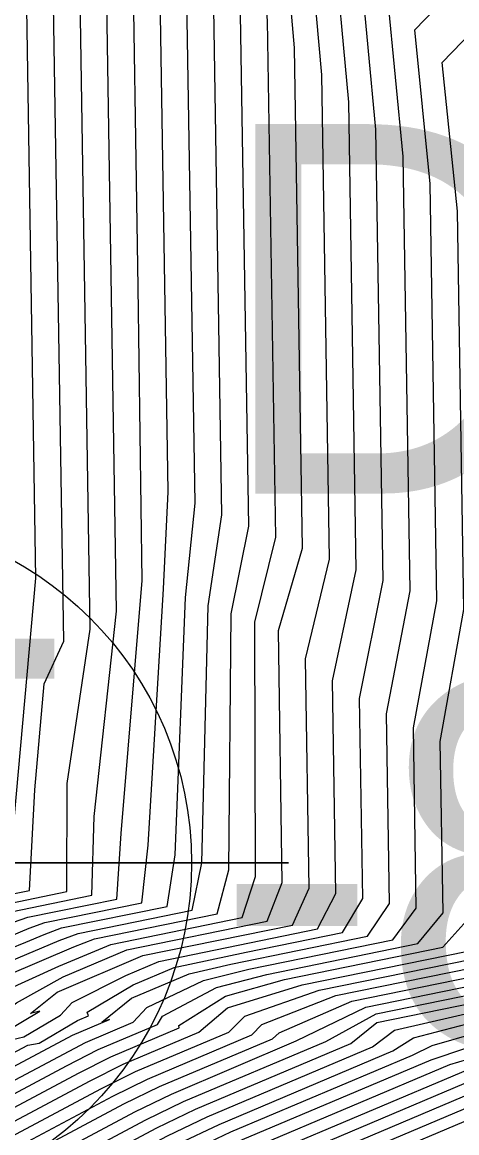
# Model space of a CAD drawing. Extents: x 2356077 to 2359823, y 225951 to 227822.
# Drawn here: x 2357221.57 to 2357224.51, y 226666.48 to 226674 of the extents above; entities that cross this region are included whole.
import ezdxf

# ---------------------------------------------------------------- set-up
doc = ezdxf.new("R2010")
doc.units = 0
for name, color, linetype in [('DTM Contours Major', 7, 'Continuous'), ('DTM Contours Minor', 7, 'Continuous'), ('Exist DTM Breakline', 7, 'Continuous'), ('Exist DTM Regular Point Underwater CELL', 7, 'Continuous'), ('Exist DTM Regular Point Underwater Cogo Elevation', 7, 'Continuous'), ('Exist DTM Regular Point Underwater Cogo Number', 7, 'Continuous')]:
    doc.layers.add(name, color=color, linetype=linetype)

msp = doc.modelspace()

# ---------------------------------------------------------------- linework, layer by layer
at = {"layer": 'DTM Contours Major'}
for points in [[(2357210.6613, 226667.0369), (2357211.4642, 226667.2994), (2357211.6627, 226667.3172), (2357218.8687, 226666.9455), (2357219.5955, 226667.1128), (2357220.8838, 226667.7997), (2357220.8976, 226667.8372), (2357221.0577, 226667.8831), (2357221.3054, 226667.9881), (2357221.3838, 226668.0128), (2357221.874, 226668.1128), (2357221.8752, 226668.845), (2357222.0318, 226669.8887), (2357221.9449, 226675.3108), (2357221.8344, 226676.7982), (2357225.7868, 226680.8894)], [(2357210.9309, 226666.2169), (2357211.7853, 226666.499), (2357212.015, 226666.528), (2357217.5255, 226666.2438), (2357218.1451, 226666.3115), (2357219.2359, 226666.4556), (2357219.8604, 226666.7886), (2357219.9856, 226666.8387), (2357220.3835, 226667.0241), (2357220.7538, 226667.2335), (2357220.9255, 226667.3456), (2357221.1708, 226667.4925), (2357221.4859, 226667.6384), (2357221.8222, 226667.7808), (2357221.9496, 226667.8296), (2357222.7203, 226667.9868), (2357222.7865, 226668.3077), (2357222.8291, 226670.0476), (2357222.922, 226670.6632), (2357222.8625, 226674.3777), (2357222.7546, 226675.7003), (2357227.3502, 226680.4572)], [(2357211.0896, 226665.3628), (2357212.1025, 226665.6972), (2357212.3576, 226665.7393), (2357216.3328, 226665.5343), (2357217.1313, 226665.5803), (2357218.2125, 226665.5854), (2357218.8866, 226665.804), (2357219.3614, 226666.0571), (2357219.6314, 226666.1635), (2357220.3484, 226666.494), (2357221.507, 226667.1118), (2357221.5819, 226667.1301), (2357221.8308, 226667.2766), (2357221.9094, 226667.3627), (2357222.2725, 226667.5454), (2357222.4952, 226667.6397), (2357223.5678, 226667.8611), (2357223.6925, 226668.1007), (2357223.6694, 226669.5393), (2357223.8307, 226670.2903), (2357223.78, 226673.4547), (2357223.6749, 226674.6024), (2357228.9135, 226680.0249)], [(2357211.2428, 226664.5069), (2357212.4167, 226664.8945), (2357212.6948, 226664.951), (2357215.3451, 226664.8143), (2357216.209, 226664.8298), (2357216.9708, 226664.8784), (2357217.8359, 226664.8338), (2357218.542, 226665.1548), (2357219.146, 226665.4769), (2357219.6992, 226665.6825), (2357221.9531, 226666.8842), (2357222.1706, 226666.9944), (2357222.6335, 226667.1904), (2357222.6316, 226667.2063), (2357222.9467, 226667.4048), (2357223.3455, 226667.5172), (2357224.4155, 226667.7354), (2357224.5977, 226667.9395), (2357224.5797, 226669.0632), (2357224.739, 226669.9369), (2357224.6974, 226672.5345), (2357224.5952, 226673.5044), (2357230.4768, 226679.5927)], [(2357211.1272, 226663.6084), (2357211.3889, 226663.6487), (2357212.7283, 226664.0909), (2357213.0292, 226664.1627), (2357214.5402, 226664.0848), (2357215.4327, 226664.0449), (2357216.0605, 226664.1544), (2357217.3698, 226664.0869), (2357218.2028, 226664.5085), (2357218.9542, 226664.9091), (2357219.7931, 226665.2671), (2357222.3342, 226666.622), (2357222.5815, 226666.7423), (2357223.4246, 226667.1021), (2357223.8944, 226667.3306), (2357225.2634, 226667.6097), (2357225.5027, 226667.7966), (2357225.4878, 226668.7212), (2357225.6475, 226669.5731), (2357225.6148, 226671.615), (2357225.5154, 226672.4065), (2357232.0402, 226679.1604)], [(2357211.2096, 226662.7488), (2357211.5247, 226662.7871), (2357213.0373, 226663.2865), (2357213.3625, 226663.3746), (2357214.6539, 226663.3079), (2357215.3938, 226663.3525), (2357215.7888, 226663.3974), (2357216.8803, 226663.3411), (2357217.8763, 226663.869), (2357218.8506, 226664.356), (2357219.768, 226664.7882), (2357222.6993, 226666.3513), (2357222.9824, 226666.486), (2357224.2095, 226667.0056), (2357224.3441, 226667.0712), (2357224.9691, 226667.2512), (2357226.1112, 226667.4841), (2357226.4075, 226667.6629), (2357226.3954, 226668.4172), (2357226.5564, 226669.1822), (2357226.5321, 226670.6957), (2357226.4357, 226671.3086), (2357233.6035, 226678.7282)], [(2357216.4044, 226662.6187), (2357217.5882, 226663.2499), (2357218.7333, 226663.79), (2357219.7137, 226664.2939), (2357223.0581, 226666.0771), (2357223.3794, 226666.228), (2357224.8298, 226666.8421), (2357225.2229, 226666.9471), (2357225.5657, 226667.0743), (2357226.9592, 226667.3584), (2357227.3121, 226667.5361), (2357227.3025, 226668.1393), (2357227.466, 226668.7493), (2357227.4495, 226669.7772), (2357227.3559, 226670.2107), (2357235.1669, 226678.296)]]:
    msp.add_lwpolyline(points, dxfattribs=at)
at = {"layer": 'DTM Contours Minor'}
for points in [[(2357210.6317, 226667.2079), (2357211.399, 226667.4592), (2357211.5895, 226667.4751), (2357219.0416, 226667.0908), (2357219.6702, 226667.2457), (2357220.9055, 226667.9039), (2357221.2022, 226668.0296), (2357221.2715, 226668.0496), (2357221.6206, 226668.1208), (2357221.6572, 226668.8007), (2357221.7201, 226669.5191), (2357221.8526, 226669.8079), (2357221.7613, 226675.503), (2357221.6503, 226677.0178), (2357225.4741, 226680.9759)], [(2357211.0871, 226666.9936), (2357211.5289, 226667.1395), (2357211.7343, 226667.1593), (2357218.6418, 226666.803), (2357219.522, 226666.9805), (2357220.9208, 226667.7264), (2357220.9559, 226667.7666), (2357221.1237, 226667.8259), (2357221.4099, 226667.9471), (2357221.4973, 226667.9763), (2357222.0429, 226668.0875), (2357222.0593, 226668.6215), (2357222.2104, 226670.0102), (2357222.1284, 226675.1222), (2357222.0184, 226676.5786), (2357226.0995, 226680.803)], [(2357210.9812, 226666.7774), (2357211.5933, 226666.9795), (2357211.8052, 226667.0014), (2357218.2957, 226666.6666), (2357219.4495, 226666.8488), (2357220.9374, 226667.6421), (2357221.0039, 226667.6914), (2357221.5142, 226667.906), (2357221.6109, 226667.9397), (2357222.2121, 226668.0623), (2357222.2417, 226668.5066), (2357222.3839, 226670.218), (2357222.3558, 226672.2032), (2357222.312, 226674.935), (2357222.2025, 226676.359), (2357226.4121, 226680.7165)], [(2357210.8661, 226666.5581), (2357211.6575, 226666.8194), (2357211.8756, 226666.8436), (2357217.7216, 226666.5421), (2357218.2331, 226666.5477), (2357219.3778, 226666.7175), (2357220.9077, 226667.5332), (2357221.0317, 226667.6063), (2357221.2169, 226667.6949), (2357221.618, 226667.8647), (2357221.7243, 226667.9031), (2357222.3815, 226668.0371), (2357222.4235, 226668.4262), (2357222.527, 226670.1605), (2357222.5585, 226670.8186), (2357222.4955, 226674.7487), (2357222.3865, 226676.1394), (2357226.7248, 226680.6301)], [(2357210.8986, 226666.3875), (2357211.7215, 226666.6592), (2357211.9455, 226666.6858), (2357217.6275, 226666.3927), (2357218.1893, 226666.4295), (2357219.3066, 226666.5864), (2357220.0635, 226666.99), (2357220.3278, 226667.1195), (2357220.7313, 226667.3461), (2357221.0088, 226667.4956), (2357221.1517, 226667.5897), (2357221.5967, 226667.7705), (2357221.7208, 226667.8231), (2357221.8372, 226667.8664), (2357222.5509, 226668.012), (2357222.6051, 226668.3622), (2357222.676, 226670.1038), (2357222.7403, 226670.7405), (2357222.679, 226674.563), (2357222.5706, 226675.9199), (2357227.0375, 226680.5436)], [(2357210.963, 226666.0462), (2357211.849, 226666.3387), (2357212.0841, 226666.3702), (2357217.4089, 226666.0956), (2357218.1006, 226666.1932), (2357219.1655, 226666.325), (2357219.7847, 226666.6551), (2357220.0216, 226666.7398), (2357220.438, 226666.9309), (2357220.8258, 226667.146), (2357221.0057, 226667.2611), (2357221.1783, 226667.3826), (2357221.4727, 226667.5476), (2357221.9219, 226667.7378), (2357222.0611, 226667.7927), (2357222.8898, 226667.9616), (2357222.9678, 226668.2594), (2357222.9851, 226669.9918), (2357223.1038, 226670.5867), (2357223.046, 226674.1927), (2357222.9387, 226675.4807), (2357227.6628, 226680.3707)], [(2357210.995, 226665.8754), (2357211.9126, 226666.1784), (2357212.1529, 226666.2125), (2357217.261, 226665.949), (2357218.1875, 226666.0493), (2357219.0955, 226666.1946), (2357219.6767, 226666.5045), (2357220.0562, 226666.6424), (2357220.5929, 226666.9037), (2357220.9597, 226667.0993), (2357221.0849, 226667.1786), (2357221.2655, 226667.3031), (2357221.4389, 226667.4344), (2357221.819, 226667.609), (2357222.1715, 226667.7555), (2357223.0593, 226667.9365), (2357223.149, 226668.2156), (2357223.1435, 226669.936), (2357223.2855, 226670.5111), (2357223.2295, 226674.0079), (2357223.1227, 226675.2611), (2357227.9755, 226680.2843)], [(2357211.0267, 226665.7046), (2357211.976, 226666.0181), (2357212.2214, 226666.0548), (2357216.4093, 226665.8388), (2357217.2042, 226665.8248), (2357218.256, 226665.8915), (2357219.0257, 226666.0643), (2357219.4518, 226666.2915), (2357219.6071, 226666.3662), (2357220.0896, 226666.5463), (2357221.2279, 226667.1491), (2357221.2821, 226667.1717), (2357221.5332, 226667.3598), (2357221.8487, 226667.5364), (2357222.2801, 226667.7179), (2357223.2288, 226667.9114), (2357223.3302, 226668.175), (2357223.3038, 226669.8803), (2357223.4673, 226670.4365), (2357223.413, 226673.8234), (2357223.3068, 226675.0415), (2357228.2882, 226680.1978)], [(2357211.0582, 226665.5338), (2357212.0393, 226665.8577), (2357212.2896, 226665.8971), (2357216.3696, 226665.6866), (2357217.1678, 226665.7031), (2357218.2517, 226665.7376), (2357218.9561, 226665.9341), (2357219.4063, 226666.1742), (2357220.2429, 226666.5308), (2357221.3865, 226667.1407), (2357221.4566, 226667.1634), (2357221.6915, 226667.3028), (2357221.627, 226667.2868), (2357221.8083, 226667.4313), (2357222.3878, 226667.6794), (2357223.3983, 226667.8862), (2357223.5114, 226668.1368), (2357223.4865, 226669.6881), (2357223.649, 226670.3629), (2357223.5965, 226673.639), (2357223.4908, 226674.8219), (2357228.6008, 226680.1114)], [(2357211.1516, 226665.0207), (2357212.2285, 226665.3762), (2357212.493, 226665.424), (2357216.2765, 226665.2288), (2357217.058, 226665.3319), (2357218.084, 226665.2836), (2357218.7483, 226665.544), (2357219.2732, 226665.8239), (2357219.6512, 226665.9628), (2357220.465, 226666.37), (2357221.9114, 226667.1402), (2357222.1613, 226667.2461), (2357222.1106, 226667.2295), (2357222.3107, 226667.3912), (2357222.7014, 226667.5566), (2357222.9812, 226667.622), (2357223.9069, 226667.8108), (2357224.0546, 226668.0328), (2357224.0341, 226669.3145), (2357224.194, 226670.1491), (2357224.1469, 226673.0865), (2357224.043, 226674.1632), (2357229.5388, 226679.852)], [(2357211.1822, 226664.8495), (2357212.2914, 226665.2157), (2357212.5604, 226665.2663), (2357215.3485, 226665.1225), (2357216.2565, 226665.0905), (2357217.0499, 226665.1828), (2357218.0061, 226665.1334), (2357218.6793, 226665.4142), (2357219.2299, 226665.7077), (2357219.6597, 226665.8629), (2357220.5036, 226666.2975), (2357221.9998, 226667.0924), (2357222.322, 226667.2289), (2357222.4155, 226667.3281), (2357222.7969, 226667.5118), (2357223.1036, 226667.5873), (2357224.0764, 226667.7857), (2357224.2357, 226668.0006), (2357224.2161, 226669.2209), (2357224.3756, 226670.0814), (2357224.3304, 226672.9025), (2357224.2271, 226673.9436), (2357229.8515, 226679.7656)], [(2357211.2126, 226664.6783), (2357212.3541, 226665.0551), (2357212.6277, 226665.1086), (2357215.3455, 226664.9684), (2357216.2332, 226664.9605), (2357217.0183, 226665.0302), (2357217.923, 226664.9835), (2357218.6106, 226665.2844), (2357219.1881, 226665.5924), (2357219.6665, 226665.7639), (2357221.221, 226666.587), (2357221.8714, 226666.9337), (2357222.0851, 226667.0433), (2357222.4861, 226667.2132), (2357222.5213, 226667.2684), (2357222.8857, 226667.4642), (2357223.2254, 226667.5524), (2357224.2459, 226667.7605), (2357224.4167, 226667.9683), (2357224.3981, 226669.1293), (2357224.5571, 226670.0212), (2357224.5139, 226672.7184), (2357224.4111, 226673.724), (2357230.1642, 226679.6791)], [(2357211.0518, 226664.2953), (2357211.2727, 226664.3355), (2357212.4792, 226664.7339), (2357212.7619, 226664.7933), (2357215.349, 226664.6599), (2357216.1853, 226664.6983), (2357216.9153, 226664.7271), (2357217.7461, 226664.6843), (2357218.4736, 226665.0252), (2357219.1053, 226665.3621), (2357219.7423, 226665.6123), (2357222.0315, 226666.833), (2357222.2542, 226666.9445), (2357222.7653, 226667.161), (2357222.96, 226667.3252), (2357223.4641, 226667.4817), (2357224.5851, 226667.7103), (2357224.7787, 226667.91), (2357224.7614, 226668.9907), (2357224.9207, 226669.8635), (2357224.8808, 226672.3505), (2357224.7792, 226673.2848), (2357230.7895, 226679.5062)], [(2357211.0715, 226664.1236), (2357211.3022, 226664.164), (2357212.5417, 226664.5732), (2357212.8288, 226664.6357), (2357215.3585, 226664.5052), (2357216.1618, 226664.566), (2357216.855, 226664.576), (2357217.6542, 226664.5348), (2357218.4054, 226664.8958), (2357219.0654, 226665.2477), (2357219.768, 226665.533), (2357222.1086, 226666.781), (2357222.3369, 226666.8943), (2357222.9679, 226667.1615), (2357223.076, 226667.2685), (2357223.5803, 226667.4457), (2357224.7547, 226667.6851), (2357224.9597, 226667.881), (2357224.943, 226668.9203), (2357225.1024, 226669.7916), (2357225.0643, 226672.1666), (2357224.9633, 226673.0653), (2357231.1022, 226679.4198)], [(2357211.0907, 226663.9519), (2357211.3315, 226663.9923), (2357212.604, 226664.4125), (2357212.8957, 226664.478), (2357215.3763, 226664.3501), (2357216.1383, 226664.4331), (2357216.7915, 226664.4251), (2357217.5606, 226664.3854), (2357218.3375, 226664.7665), (2357219.0266, 226665.1339), (2357219.7828, 226665.4478), (2357222.1846, 226666.7284), (2357222.4189, 226666.8439), (2357223.1253, 226667.143), (2357223.1922, 226667.2125), (2357223.6928, 226667.4089), (2357224.9242, 226667.66), (2357225.1407, 226667.8524), (2357225.1247, 226668.8521), (2357225.2841, 226669.7195), (2357225.2478, 226671.9827), (2357225.1473, 226672.8457), (2357231.4148, 226679.3333)], [(2357211.1092, 226663.7802), (2357211.3604, 226663.8206), (2357212.6662, 226664.2517), (2357212.9625, 226664.3204), (2357215.4069, 226664.1943), (2357216.1149, 226664.2996), (2357216.7259, 226664.2743), (2357217.4657, 226664.2361), (2357218.27, 226664.6374), (2357218.9894, 226665.021), (2357219.7905, 226665.3588), (2357222.2598, 226666.6754), (2357222.5004, 226666.7932), (2357223.2637, 226667.1164), (2357223.3083, 226667.157), (2357223.7992, 226667.3709), (2357225.0938, 226667.6349), (2357225.3217, 226667.8243), (2357225.3063, 226668.7858), (2357225.4658, 226669.6468), (2357225.4313, 226671.7988), (2357225.3314, 226672.6261), (2357231.7275, 226679.2469)], [(2357211.1447, 226663.4365), (2357211.4171, 226663.4767), (2357212.7903, 226663.9301), (2357213.0959, 226664.0051), (2357214.5602, 226663.9296), (2357215.4247, 226663.907), (2357215.999, 226664.0034), (2357217.2731, 226663.9377), (2357218.1362, 226664.3799), (2357218.9307, 226664.799), (2357219.7923, 226665.1736), (2357222.408, 226666.5683), (2357222.6622, 226666.6912), (2357223.6241, 226667.0986), (2357223.9657, 226667.2854), (2357225.433, 226667.5846), (2357225.6836, 226667.7692), (2357225.6694, 226668.6581), (2357225.8292, 226669.4981), (2357225.7982, 226671.4311), (2357225.6995, 226672.1869), (2357232.3529, 226679.074)], [(2357211.1616, 226663.2647), (2357211.4448, 226663.3045), (2357212.8522, 226663.7692), (2357213.1626, 226663.8475), (2357214.5812, 226663.7743), (2357215.4167, 226663.7688), (2357215.9427, 226663.8521), (2357217.1757, 226663.7885), (2357218.9118, 226664.6889), (2357219.7888, 226665.0786), (2357222.4814, 226666.5143), (2357222.7426, 226666.64), (2357223.7929, 226667.0848), (2357223.9694, 226667.2265), (2357225.6025, 226667.5595), (2357225.8646, 226667.7422), (2357225.8509, 226668.5962), (2357226.011, 226669.4216), (2357225.9817, 226671.2472), (2357225.8835, 226671.9673), (2357232.6655, 226678.9875)], [(2357211.178, 226663.0927), (2357211.472, 226663.1322), (2357212.914, 226663.6083), (2357213.2292, 226663.6898), (2357214.6035, 226663.6189), (2357215.409, 226663.6302), (2357215.8896, 226663.7006), (2357217.0777, 226663.6393), (2357218.0046, 226664.1235), (2357218.8922, 226664.5784), (2357219.7833, 226664.9826), (2357222.5544, 226666.4601), (2357222.8227, 226666.5888), (2357223.9408, 226667.0622), (2357224.0897, 226667.174), (2357224.7063, 226667.317), (2357225.7721, 226667.5343), (2357226.0455, 226667.7155), (2357226.0324, 226668.5355), (2357226.1928, 226669.3435), (2357226.1652, 226671.0633), (2357226.0676, 226671.7478), (2357232.9782, 226678.9011)], [(2357211.194, 226662.9208), (2357211.4986, 226662.9597), (2357212.9757, 226663.4474), (2357213.2959, 226663.5322), (2357214.6276, 226663.4635), (2357215.4013, 226663.4915), (2357215.8385, 226663.5491), (2357216.9792, 226663.4902), (2357217.9399, 226663.996), (2357218.8718, 226664.4675), (2357219.7763, 226664.8858), (2357222.627, 226666.4058), (2357222.9027, 226666.5374), (2357224.0781, 226667.0351), (2357224.2168, 226667.1225), (2357224.8384, 226667.2842), (2357225.9417, 226667.5092), (2357226.2265, 226667.689), (2357226.2139, 226668.4758), (2357226.3746, 226669.2638), (2357226.3487, 226670.8795), (2357226.2516, 226671.5282), (2357233.2909, 226678.8146)], [(2357211.5501, 226662.6141), (2357213.0988, 226663.1255), (2357213.4291, 226663.2169), (2357214.6832, 226663.1522), (2357215.7401, 226663.2457), (2357216.7811, 226663.1921), (2357217.8141, 226663.7427), (2357218.8287, 226664.2441), (2357219.7586, 226664.6902), (2357222.7714, 226666.2966), (2357223.062, 226666.4344), (2357224.3372, 226666.9744), (2357224.5716, 226667.0531), (2357225.0982, 226667.2178), (2357226.2808, 226667.459), (2357226.5884, 226667.637), (2357226.5768, 226668.3595), (2357226.7383, 226669.0989), (2357226.7156, 226670.5119), (2357226.6197, 226671.089), (2357233.9162, 226678.6417)], [(2357211.5747, 226662.441), (2357213.1601, 226662.9644), (2357213.4957, 226663.0593), (2357214.7167, 226662.9963), (2357215.3793, 226663.0739), (2357215.6921, 226663.094), (2357216.6853, 226663.0478), (2357217.7534, 226663.6173), (2357219.7484, 226664.5917), (2357222.8433, 226666.2419), (2357223.1415, 226666.3829), (2357224.4625, 226666.9423), (2357224.7659, 226667.033), (2357225.2246, 226667.1839), (2357226.4504, 226667.4338), (2357226.7693, 226667.6114), (2357226.7583, 226668.3028), (2357226.9202, 226669.0139), (2357226.8991, 226670.3281), (2357226.8038, 226670.8694), (2357234.2289, 226678.5553)], [(2357211.5984, 226662.2675), (2357213.2214, 226662.8033), (2357213.5624, 226662.9017), (2357214.7563, 226662.8401), (2357215.3723, 226662.9344), (2357215.6446, 226662.9423), (2357216.0969, 226662.9189), (2357216.5905, 226662.9041), (2357217.695, 226663.4931), (2357218.7826, 226664.0184), (2357219.7375, 226664.4927), (2357222.915, 226666.187), (2357223.2209, 226666.3313), (2357224.586, 226666.9094), (2357224.9296, 226667.0067), (2357225.3471, 226667.1492), (2357226.62, 226667.4087), (2357226.9503, 226667.586), (2357226.9397, 226668.2471), (2357227.1021, 226668.9272), (2357227.0826, 226670.1444), (2357226.9878, 226670.6498), (2357234.5415, 226678.4689)], [(2357211.6211, 226662.0937), (2357213.2825, 226662.6422), (2357213.629, 226662.744), (2357214.805, 226662.6834), (2357215.3654, 226662.7948), (2357215.5976, 226662.7905), (2357216.0253, 226662.7684), (2357216.4968, 226662.7611), (2357217.6396, 226663.3704), (2357218.7584, 226663.9046), (2357219.7259, 226664.3935), (2357222.9866, 226666.1321), (2357223.3001, 226666.2796), (2357224.7084, 226666.8759), (2357225.0798, 226666.9776), (2357225.4628, 226667.113), (2357226.7896, 226667.3836), (2357227.1312, 226667.5609), (2357227.1211, 226668.1925), (2357227.284, 226668.839), (2357227.266, 226669.9608), (2357227.1719, 226670.4303), (2357234.8542, 226678.3824)], [(2357216.3136, 226662.4772), (2357217.5427, 226663.1326), (2357218.7073, 226663.6746), (2357219.701, 226664.194), (2357223.1295, 226666.0221), (2357223.4585, 226666.1763), (2357224.9505, 226666.808), (2357225.3619, 226666.9157), (2357225.6394, 226667.0296), (2357227.1288, 226667.3333), (2357227.4931, 226667.5117), (2357227.4838, 226668.0875), (2357227.648, 226668.6584), (2357227.633, 226669.5938), (2357227.54, 226669.9911), (2357235.4795, 226678.2095)], [(2357216.2249, 226662.3368), (2357217.5061, 226663.0199), (2357218.6803, 226663.5582), (2357223.2009, 226665.9671), (2357223.5377, 226666.1245), (2357225.0707, 226666.7737), (2357225.4981, 226666.8838), (2357225.6498, 226666.9697), (2357227.2984, 226667.3082), (2357227.674, 226667.4877), (2357227.6652, 226668.0375), (2357227.83, 226668.5663), (2357227.8165, 226669.4105), (2357227.724, 226669.7715), (2357235.7922, 226678.1231)], [(2357210.7032, 226667.4107), (2357211.3367, 226667.6199), (2357211.5244, 226667.6327), (2357219.1743, 226667.2381), (2357219.7464, 226667.3794), (2357220.8298, 226667.9571), (2357221.0851, 226668.0652), (2357221.1476, 226668.0841), (2357221.4562, 226668.147), (2357221.4615, 226668.4461), (2357221.5181, 226668.5992), (2357221.6652, 226670.2329), (2357221.5782, 226675.6631)], [(2357211.1207, 226665.1918), (2357212.1656, 226665.5368), (2357212.4254, 226665.5817), (2357216.3005, 226665.3818), (2357217.0947, 226665.4566), (2357218.1541, 226665.4342), (2357218.8174, 226665.6739), (2357219.3171, 226665.9404), (2357219.6418, 226666.063), (2357220.416, 226666.437), (2357221.6097, 226667.0735), (2357221.6874, 226667.0868), (2357221.9452, 226667.2398), (2357222.0194, 226667.2712), (2357222.0102, 226667.2955), (2357222.3231, 226667.4816), (2357222.6001, 226667.5989), (2357223.0852, 226667.703), (2357223.7373, 226667.8359), (2357223.8736, 226668.0661), (2357223.8519, 226669.4185), (2357224.0124, 226670.219), (2357223.9634, 226673.2706), (2357223.859, 226674.3828)]]:
    msp.add_lwpolyline(points, dxfattribs=at)
at = {"layer": 'Exist DTM Breakline'}
msp.add_spline([(2357185.7096, 226723.5614), (2357185.9998, 226706.0974), (2357189.2629, 226681.4721), (2357206.2071, 226660.2254), (2357233.2527, 226666.3801), (2357241.1587, 226659.2956), (2357238.9281, 226647.8315), (2357226.8631, 226640.5682)], degree=3, dxfattribs=at)
at = {"layer": 'Exist DTM Regular Point Underwater CELL'}
msp.add_lwpolyline([(2357220.373, 226671.3064), (2357220.373, 226665.3064), (2357220.373, 226668.3064), (2357223.373, 226668.3064), (2357217.373, 226668.3064)], dxfattribs=at)
msp.add_circle((2357220.373, 226668.3064), 2.344, dxfattribs=at)

# ---------------------------------------------------------------- texts
at = {"layer": 'Exist DTM Regular Point Underwater Cogo Elevation'}
for s, p in [('-11.31', (2357212.4727, 226669.5537)), ('-8.77', (2357222.873, 226667.0564))]:
    msp.add_text(s, height=2.5, dxfattribs=at).set_placement(p)
at = {"layer": 'Exist DTM Regular Point Underwater Cogo Number'}
msp.add_text('D984', height=2.5, dxfattribs=at).set_placement((2357222.873, 226670.8064))

doc.saveas('drawing.dxf')
